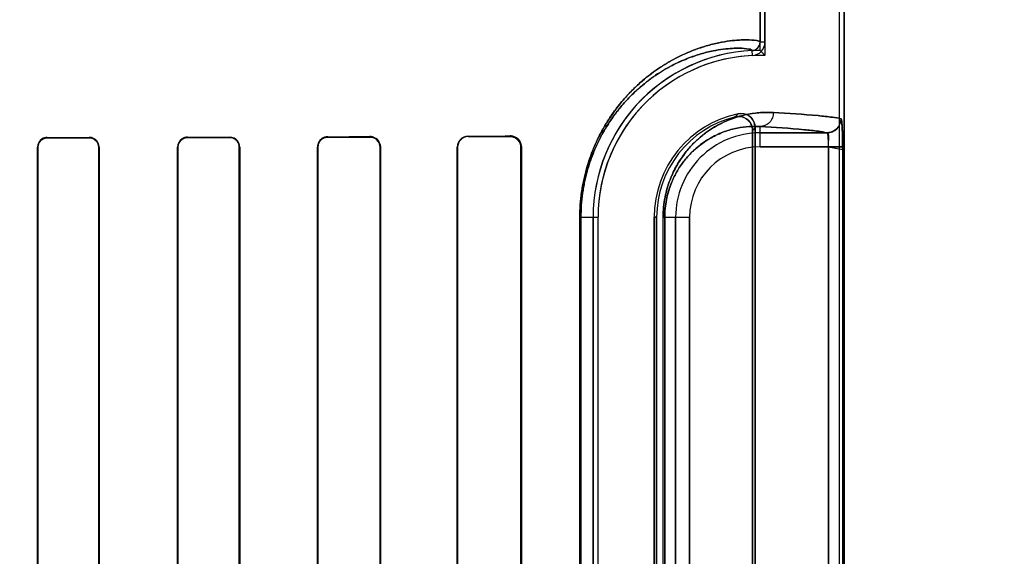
# Model space of a CAD drawing. Header units: millimetres. Extents: x 0 to 297, y 0 to 210.
# Tile 365 of 455: x 242.853 to 243.133, y 157.619 to 157.772. Entities that reach past the tile are written whole.
import ezdxf

# ---------------------------------------------------------------- set-up
doc = ezdxf.new("R2010")
doc.units = ezdxf.units.MM
doc.header["$LTSCALE"] = 16.335
doc.layers.get('0').update_dxf_attribs({"linetype": 'CONTINUOUS'})
for name, color, linetype in [('AXES_REF', 7, 'CONTINUOUS'), ('INTFCLR_1', 7, 'CONTINUOUS'), ('INTFCLR_72935', 7, 'CONTINUOUS')]:
    doc.layers.add(name, color=color, linetype=linetype)

msp = doc.modelspace()

# ---------------------------------------------------------------- linework, layer by layer
at = {"color": 7, "linetype": 'Continuous'}
for radius in [7.756662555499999, 7.756, 7.706331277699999]:
    msp.add_circle((241.4302422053, 154.539298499), radius, dxfattribs=at)
msp.add_arc((241.4302422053, 154.539298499), 7.68, 278.2771290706, 261.7228709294, dxfattribs=at)
at = {"layer": 'AXES_REF', "color": 9, "linetype": 'Continuous'}
msp.add_circle((241.4302422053, 154.539298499), 4.7428614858, dxfattribs=at)
msp.add_arc((241.4302422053, 154.539298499), 7.075609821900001, 94.4118118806, 85.5881881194, dxfattribs=at)
at = {"layer": 'INTFCLR_1', "color": 6, "linetype": 'Continuous'}
for p, q in [((243.0862968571, 159.4753006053), (243.0862968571, 157.3392871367)), ((243.087707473, 159.4752871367), (243.087707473, 157.3392871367)), ((243.063707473, 158.7293596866), (243.063707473, 157.7652145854)), ((243.0651180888, 157.765214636), (243.0651180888, 158.7293596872)), ((243.0615969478, 157.498537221), (243.0615969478, 157.7400370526)), ((243.0622968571, 157.7409146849), (243.0622968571, 157.4976595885)), ((242.8577218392, 157.7352871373), (242.8577218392, 157.5032871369)), ((242.857817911, 157.7352871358), (242.857817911, 157.5032871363)), ((242.8751486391, 157.5032871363), (242.8751486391, 157.7352871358)), ((242.8752478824, 157.5032871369), (242.8752478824, 157.7352871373)), ((242.8976288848, 157.7352871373), (242.8976288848, 157.5032871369)), ((242.8977319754, 157.7352871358), (242.8977319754, 157.5032871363)), ((242.9152443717, 157.5032871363), (242.9152443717, 157.7352871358)), ((242.915352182, 157.5032871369), (242.915352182, 157.7352871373)), ((242.937509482, 157.7352871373), (242.937509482, 157.5032871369)), ((242.9376231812, 157.7352871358), (242.9376231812, 157.5032871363)), ((242.955366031, 157.5032871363), (242.955366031, 157.7352871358)), ((242.9554872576, 157.5032871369), (242.9554872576, 157.7352871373)), ((242.9773531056, 157.7352871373), (242.9773531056, 157.5032871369)), ((242.9774842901, 157.7352871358), (242.9774842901, 157.5032871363)), ((242.9955236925, 157.5032871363), (242.9955236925, 157.7352871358)), ((242.9956687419, 157.5032871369), (242.9956687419, 157.7352871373)), ((243.0161227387, 157.7152871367), (243.0161227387, 157.5232871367)), ((243.0175333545, 157.5232871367), (243.0175333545, 157.7152871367)), ((243.0335333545, 157.5232871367), (243.0335333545, 157.7152871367)), ((243.0342332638, 157.7152871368), (243.0342332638, 157.5232871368))]:
    msp.add_line(p, q, dxfattribs=at)
at = {"layer": 'INTFCLR_1', "color": 9, "linetype": 'Continuous'}
for p, q in [((243.0651180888, 157.7652144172), (243.063707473, 157.7652144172)), ((243.0614226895, 157.7628169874), (243.0614904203, 157.7614079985)), ((243.063707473, 157.7353563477), (243.063707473, 157.7411512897)), ((243.0828189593, 157.7393557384), (243.063707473, 157.7393557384)), ((242.8604658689, 157.7379401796), (242.8604658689, 157.7380368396)), ((242.8724658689, 157.738062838), (242.8724658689, 157.737964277)), ((242.9004658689, 157.7380276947), (242.9004658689, 157.7381316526)), ((242.9124658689, 157.7381650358), (242.9124658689, 157.7380582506)), ((242.9404658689, 157.7381386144), (242.9404658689, 157.7382536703)), ((242.9524658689, 157.7382970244), (242.9524658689, 157.7381774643)), ((242.9804658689, 157.7382806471), (242.9804658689, 157.7384142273)), ((242.9924658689, 157.7384731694), (242.9924658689, 157.7383313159)), ((242.8577218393, 157.7352871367), (242.8578179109, 157.7352871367)), ((242.875148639, 157.7352871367), (242.8752478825, 157.7352871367)), ((242.8976288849, 157.7352871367), (242.8977319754, 157.7352871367)), ((242.9152443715, 157.7352871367), (242.9153521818, 157.7352871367)), ((242.9375094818, 157.7352871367), (242.9376231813, 157.7352871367)), ((242.9553660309, 157.7352871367), (242.9554872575, 157.7352871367)), ((242.9773531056, 157.7352871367), (242.97748429, 157.7352871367)), ((242.9955236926, 157.7352871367), (242.9956687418, 157.7352871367)), ((243.063707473, 157.7353563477), (243.0872456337, 157.7353563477)), ((243.0832498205, 157.5032179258), (243.0832498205, 157.7353563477)), ((243.0872456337, 157.7353563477), (243.0872456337, 157.5032179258)), ((243.0123463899, 157.5232871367), (243.0123463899, 157.7152871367)), ((243.0123463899, 157.7152871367), (243.0175333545, 157.7152871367)), ((243.0126414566, 157.7152871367), (243.0126414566, 157.5232871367)), ((243.0335333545, 157.7152871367), (243.0342332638, 157.7152871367)), ((243.0360752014, 157.5232871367), (243.0360752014, 157.7152871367)), ((243.0360752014, 157.7152871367), (243.043638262, 157.7152871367)), ((243.0365426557, 157.7152871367), (243.0365426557, 157.5232871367)), ((243.0396388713, 157.7152871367), (243.0396388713, 157.5232871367)), ((243.043638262, 157.5232871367), (243.043638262, 157.7152871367))]:
    msp.add_line(p, q, dxfattribs=at)
at = {"layer": 'INTFCLR_1', "color": 7, "linetype": 'Continuous'}
msp.add_lwpolyline([(242.9934405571, 157.7381756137), (242.9933405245, 157.7382069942), (242.9932382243, 157.7382352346), (242.9931337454, 157.7382601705), (242.9930272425, 157.7382816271), (242.9929187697, 157.7382994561), (242.9928082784, 157.738313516), (242.9926958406, 157.7383236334), (242.992581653, 157.7383296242), (242.9924658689, 157.7383313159)], dxfattribs=at)
at = {"layer": 'INTFCLR_1', "color": 6, "linetype": 'Continuous'}
for centre, radius, start, end in [((243.0613072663, 157.7652144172), 0.0024002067, 272.7555668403, 360), ((243.0613072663, 157.7652144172), 0.0038108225, 272.7547928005, 1.58871e-05), ((243.063707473, 157.7152871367), 0.04758473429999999, 92.75211805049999, 179.9999999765), ((243.063707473, 157.7152871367), 0.04617411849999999, 92.75211729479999, 179.9999985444), ((243.063707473, 157.7152871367), 0.0301741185, 101.8889180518, 179.9999977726), ((243.063707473, 157.7152871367), 0.0294742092, 103.835236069, 179.9999998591), ((242.9404746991, 157.7352871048), 0.0028515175, 90.177425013, 179.9993776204), ((242.9524772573, 157.7352870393), 0.0030100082, 0.0018659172, 90.21677973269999), ((242.9804803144, 157.7352870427), 0.0031272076, 90.26466371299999, 179.9982656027), ((242.9804778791, 157.7352870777), 0.0029935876, 90.2298697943, 179.9988878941), ((242.9924825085, 157.7352869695), 0.0031862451, 0.0030183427, 90.2992163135)]:
    msp.add_arc(centre, radius, start, end, dxfattribs=at)
at = {"layer": 'INTFCLR_1', "color": 9, "linetype": 'Continuous'}
for centre, radius, start, end in [((243.1138689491, 157.69231471), 0.07703654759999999, 137.0401802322, 137.9559483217), ((243.063707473, 157.7152871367), 0.0240686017, 89.99999999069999, 179.9999999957), ((243.1136153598, 157.6992704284), 0.0660895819, 140.9411471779, 141.9143409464), ((243.063707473, 157.7152871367), 0.020069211, 90.00000006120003, 179.9999997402)]:
    msp.add_arc(centre, radius, start, end, dxfattribs=at)
at = {"layer": 'INTFCLR_1', "color": 7, "linetype": 'Continuous'}
msp.add_arc((243.082809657, 157.7433563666), 0.0040009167, 270.1332247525, 359.9822812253, dxfattribs=at)
at = {"layer": 'INTFCLR_1', "color": 6, "linetype": 'Continuous'}
for major_axis, ratio, start_param, end_param in [((0.4172416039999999, 0), 0.0034906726, -1.0322457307, -0.9983944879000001), ((0.441241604, 0), 0.0034906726, -1.0644388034, -1.0330623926), ((0.4172416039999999, 0), 0.0034906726, -0.9162996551, -0.8795209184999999), ((0.441241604, 0), 0.0034906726, -0.9573995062, -0.9237350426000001), ((0.4172416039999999, 0), 0.0034906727, -0.7888979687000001, -0.7475038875), ((0.441241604, 0), 0.0034906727, -0.8415583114, -0.8044638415), ((0.4172416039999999, 0), 0.0034906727, -0.642674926, -0.5930216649), ((0.441241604, 0), 0.0034906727, -0.7121557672, -0.6694696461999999)]:
    msp.add_ellipse((242.6464658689, 157.7392871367), major_axis=major_axis, ratio=ratio, start_param=start_param, end_param=end_param, dxfattribs=at)
at = {"layer": 'INTFCLR_1', "color": 9, "linetype": 'Continuous'}
for points, knots in [([(243.0637074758, 157.7652146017), (243.0637074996, 157.7653254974), (243.0633157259, 157.7655465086), (243.0621357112, 157.7657793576), (243.0601494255, 157.7659087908), (243.057621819, 157.7658298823), (243.0549557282, 157.7655708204), (243.0518034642, 157.7650370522), (243.0488800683, 157.7643051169), (243.0463078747, 157.7634875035), (243.0433854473, 157.7624093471), (243.0394395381, 157.7606076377), (243.035432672, 157.7582215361), (243.0325479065, 157.7561333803), (243.030800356, 157.7547333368), (243.0289567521, 157.7531485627), (243.0266223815, 157.7509069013), (243.0238623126, 157.7478093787), (243.021642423, 157.7448474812), (243.0199106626, 157.7421753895), (243.0181405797, 157.7391263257), (243.0165325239, 157.7357693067), (243.0153309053, 157.7326087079), (243.0146830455, 157.7306447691), (243.0140671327, 157.728562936), (243.013539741, 157.7264045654), (243.0131099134, 157.7241759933), (243.0125551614, 157.7206656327), (243.0123463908, 157.7176804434), (243.012346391, 157.7152871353)], [0, 0, 0, 0, 0.0041250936, 0.0132564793, 0.0482716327, 0.075090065, 0.1080986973, 0.1475742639, 0.1940030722, 0.2200359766, 0.2479478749, 0.3098346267, 0.3811008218, 0.4210070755, 0.4422222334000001, 0.46437903, 0.5114245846, 0.562487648, 0.6185464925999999, 0.6489140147, 0.6808923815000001, 0.7496495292, 0.7870559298, 0.8066095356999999, 0.8265636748, 0.8678037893, 0.8891910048, 0.9109738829, 1, 1, 1, 1]), ([(243.0614226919, 157.7628170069), (243.0614230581, 157.762925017), (243.0610598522, 157.7631494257), (243.059929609, 157.7633862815), (243.0580524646, 157.7635246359), (243.05565229, 157.7634622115), (243.0531237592, 157.7632264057), (243.050132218, 157.7627282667), (243.0473576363, 157.7620387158), (243.0449158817, 157.761265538), (243.0421405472, 157.7602437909), (243.0383921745, 157.758532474), (243.0345861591, 157.756262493), (243.0318458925, 157.754274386), (243.0301854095, 157.7529406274), (243.0284331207, 157.7514301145), (243.02621415, 157.7492926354), (243.0235905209, 157.7463381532), (243.0214804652, 157.7435124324), (243.0198342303, 157.7409626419), (243.0181510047, 157.7380518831), (243.0166220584, 157.7348469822), (243.0154796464, 157.7318297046), (243.0148636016, 157.7299544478), (243.0142778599, 157.7279663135), (243.0137763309, 157.7259050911), (243.0133675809, 157.7237768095), (243.0128399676, 157.7204239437), (243.0126414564, 157.7175729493), (243.0126414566, 157.7152871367)], [0, 0, 0, 0, 0.004220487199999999, 0.0133545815, 0.04826561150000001, 0.0749769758, 0.1078554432, 0.1471834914, 0.1934537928, 0.2194060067, 0.2472383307, 0.308975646, 0.380119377, 0.4199814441, 0.4411803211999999, 0.4633254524, 0.5103642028, 0.5614471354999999, 0.617559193, 0.6479685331, 0.6800001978, 0.7489013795, 0.7864009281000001, 0.8060068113, 0.826016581, 0.8673780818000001, 0.888831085, 0.9106825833, 1, 1, 1, 1]), ([(243.0675245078, 157.7451506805), (243.0663131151, 157.7452175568), (243.0637761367, 157.7451996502), (243.0598251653, 157.7446597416), (243.0555886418, 157.7434627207), (243.0519586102, 157.7417979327), (243.0489826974, 157.7399457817), (243.0470725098, 157.7384916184), (243.0455474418, 157.737139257), (243.043960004, 157.7355731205), (243.0419996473, 157.7332765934), (243.0402367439, 157.7306025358), (243.0389354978, 157.7281105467), (243.0380096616, 157.7259551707), (243.0372075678, 157.7235709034), (243.0365786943, 157.7209743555), (243.0361698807, 157.7181878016), (243.0360752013, 157.7162683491), (243.0360752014, 157.7152871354)], [0, 0, 0, 0, 0.0750536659, 0.1564805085, 0.2459796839, 0.3464559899, 0.4023291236, 0.4625807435, 0.4947026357, 0.5283756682, 0.6004715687, 0.6810517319, 0.7259046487, 0.7742538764, 0.8260146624, 0.8813433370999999, 0.9392998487, 1, 1, 1, 1]), ([(243.0675245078, 157.7451506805), (243.0675220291, 157.7446529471), (243.0673303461, 157.7436142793), (243.0664852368, 157.742262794), (243.0651929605, 157.7413610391), (243.0641841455, 157.7411538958), (243.063707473, 157.7411512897)], [0, 0, 0, 0, 0.2451610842, 0.5075751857, 0.7652119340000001, 1, 1, 1, 1]), ([(243.0868108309, 157.7433551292), (243.0860006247, 157.7435746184), (243.0838194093, 157.7439017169), (243.0773993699, 157.7445861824), (243.0717814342, 157.744915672), (243.0675245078, 157.7451506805)], [0, 0, 0, 0, 0.1299135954, 0.3401620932, 1, 1, 1, 1]), ([(243.063707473, 157.7411512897), (243.0626675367, 157.7412178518), (243.0604868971, 157.7412206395), (243.0570855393, 157.7407767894), (243.0534320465, 157.7397606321), (243.0502975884, 157.7383313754), (243.047726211, 157.7367339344), (243.0460736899, 157.7354763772), (243.0447540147, 157.7343051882), (243.0433785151, 157.7329462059), (243.0416790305, 157.7309507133), (243.0401518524, 157.7286263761), (243.0390239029, 157.7264589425), (243.0382209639, 157.7245827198), (243.0375252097, 157.7225058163), (243.0369794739, 157.7202433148), (243.0366248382, 157.7178152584), (243.0365426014, 157.7161424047), (243.0365426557, 157.7152871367)], [0, 0, 0, 0, 0.0744459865, 0.155311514, 0.2443281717, 0.3444036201, 0.4001947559, 0.4603491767, 0.4924878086, 0.5261985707, 0.5984270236, 0.6792967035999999, 0.7242751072, 0.7728542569, 0.8249392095, 0.880574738, 0.9388989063, 1, 1, 1, 1]), ([(243.063707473, 157.7411512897), (243.0679258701, 157.7409162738), (243.0734931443, 157.7405867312), (243.0798548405, 157.7399023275), (243.0820163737, 157.7395751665), (243.0828189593, 157.7393557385)], [0, 0, 0, 0, 0.6598051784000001, 0.8700608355, 1, 1, 1, 1])]:
    msp.add_open_spline(points, degree=3, knots=knots, dxfattribs=at)
at = {"layer": 'INTFCLR_1', "color": 6, "linetype": 'Continuous'}
for points, knots in [([(243.0574911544, 157.7448139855), (243.0581177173, 157.7449458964), (243.0594573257, 157.7448989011), (243.0615491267, 157.7437190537), (243.0622968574, 157.7419563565), (243.0622968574, 157.740914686)], [0, 0, 0, 0, 0.2757365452, 0.5514172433, 1, 1, 1, 1]), ([(243.0615969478, 157.7400370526), (243.0615969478, 157.7406902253), (243.0612631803, 157.7420133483), (243.0596241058, 157.7438319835), (243.0576922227, 157.7441606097), (243.0566592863, 157.7439062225)], [0, 0, 0, 0, 0.2761842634, 0.5501881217, 1, 1, 1, 1]), ([(242.860465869, 157.7380368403), (242.8599619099, 157.7380357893), (242.858543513, 157.7376589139), (242.8577218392, 157.7361753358), (242.8577218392, 157.7352871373)], [0, 0, 0, 0, 0.3619991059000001, 1, 1, 1, 1]), ([(242.8604658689, 157.7379401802), (242.8599246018, 157.7379391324), (242.8585436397, 157.7375203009), (242.857817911, 157.736093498), (242.857817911, 157.7352871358)], [0, 0, 0, 0, 0.4016443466, 1, 1, 1, 1]), ([(242.8752478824, 157.7352871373), (242.8752478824, 157.7358805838), (242.8747826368, 157.7373353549), (242.8732873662, 157.7380646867), (242.872465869, 157.7380628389)], [0, 0, 0, 0, 0.4194128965, 1, 1, 1, 1]), ([(242.8751486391, 157.7352871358), (242.8751486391, 157.7358641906), (242.8746950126, 157.737268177), (242.8732536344, 157.7379659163), (242.872465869, 157.7379642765)], [0, 0, 0, 0, 0.4228059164, 1, 1, 1, 1]), ([(242.9004658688, 157.7381316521), (242.899927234, 157.7381302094), (242.8984566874, 157.7377226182), (242.8976288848, 157.7361896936), (242.8976288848, 157.7352871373)], [0, 0, 0, 0, 0.3737436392, 1, 1, 1, 1]), ([(242.9004658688, 157.7380276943), (242.8999533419, 157.7380264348), (242.8985377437, 157.7376403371), (242.8977319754, 157.7361627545), (242.8977319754, 157.7352871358)], [0, 0, 0, 0, 0.3692176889, 1, 1, 1, 1]), ([(242.915352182, 157.7352871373), (242.915352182, 157.7358814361), (242.9148916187, 157.7373857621), (242.9133379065, 157.7381675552), (242.9124658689, 157.7381650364)], [0, 0, 0, 0, 0.4052939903, 1, 1, 1, 1]), ([(242.9152443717, 157.7352871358), (242.9152443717, 157.7358684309), (242.91479152, 157.7373186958), (242.9132968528, 157.7380604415), (242.9124658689, 157.7380582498)], [0, 0, 0, 0, 0.4115998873, 1, 1, 1, 1]), ([(242.940465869, 157.7382536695), (242.9398721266, 157.7382516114), (242.938332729, 157.7377927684), (242.937509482, 157.7361981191), (242.937509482, 157.7352871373)], [0, 0, 0, 0, 0.3945869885, 1, 1, 1, 1]), ([(242.955366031, 157.7352871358), (242.955366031, 157.735865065), (242.9549245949, 157.7373730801), (242.9533599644, 157.7381804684), (242.9524658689, 157.7381774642)], [0, 0, 0, 0, 0.3926070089, 1, 1, 1, 1])]:
    msp.add_open_spline(points, degree=3, knots=knots, dxfattribs=at)
at = {"layer": 'INTFCLR_1', "color": 7, "linetype": 'Continuous'}
for points, knots in [([(243.0867618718, 157.7434057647), (243.0867655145, 157.7426391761), (243.0863704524, 157.7412882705), (243.0848772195, 157.739779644), (243.0835318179, 157.7393774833), (243.0827705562, 157.7393811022)], [0, 0, 0, 0, 0.3692997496, 0.633266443, 1, 1, 1, 1]), ([(243.0867618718, 157.7434057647), (243.0868383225, 157.7434968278), (243.0869981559, 157.7428047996), (243.0870696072, 157.7419695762), (243.0871820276, 157.7401302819), (243.0872196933, 157.7383590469), (243.0872415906, 157.7368794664), (243.0872456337, 157.7358710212), (243.0872456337, 157.7353563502)], [0, 0, 0, 0, 0.0440197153, 0.1339656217, 0.4566814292, 0.6255919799, 0.8094559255, 1, 1, 1, 1]), ([(243.0872456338, 157.7353563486), (243.0872456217, 157.7360958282), (243.0872384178, 157.7375179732), (243.0871914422, 157.7395110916), (243.0871359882, 157.7414474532), (243.0869757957, 157.742689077), (243.086810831, 157.7433551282)], [0, 0, 0, 0, 0.2764959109, 0.5316625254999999, 0.7456761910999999, 1, 1, 1, 1]), ([(243.0832498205, 157.7353563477), (243.0832498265, 157.7356136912), (243.0832446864, 157.7363324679), (243.0831933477, 157.7376186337), (243.0831255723, 157.7383723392), (243.0829379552, 157.7394804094), (243.0827705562, 157.7393811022)], [0, 0, 0, 0, 0.188311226, 0.5371313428, 0.8575728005, 1, 1, 1, 1]), ([(243.0832498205, 157.7353563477), (243.083249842, 157.7358139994), (243.0830840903, 157.7369675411), (243.0836969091, 157.7392361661), (243.0828189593, 157.7393557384)], [0, 0, 0, 0, 0.3405889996, 1, 1, 1, 1]), ([(242.9955236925, 157.7352871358), (242.9955238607, 157.7358165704), (242.9952481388, 157.7368346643), (242.9941242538, 157.7380207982), (242.9930465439, 157.7383215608), (242.9924658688, 157.738331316)], [0, 0, 0, 0, 0.3351505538, 0.6323606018, 1, 1, 1, 1]), ([(242.9955236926, 157.7352871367), (242.995523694, 157.7358379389), (242.9951776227, 157.7371072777), (242.99410076, 157.7379559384), (242.9934405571, 157.7381756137)], [0, 0, 0, 0, 0.4418459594, 1, 1, 1, 1])]:
    msp.add_open_spline(points, degree=3, knots=knots, dxfattribs=at)
at = {"layer": 'INTFCLR_72935', "color": 6, "linetype": 'Continuous'}
for p, q in [((243.0862968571, 159.4753140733), (243.0862968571, 157.3392871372)), ((243.087707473, 157.3392871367), (243.087707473, 159.4752871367)), ((243.0651180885, 158.7331345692), (243.0651180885, 157.7614397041)), ((243.063707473, 157.762871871), (243.063707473, 158.7317024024)), ((243.0615969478, 157.7400370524), (243.0615969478, 157.4985372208)), ((243.0622968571, 157.4976595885), (243.0622968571, 157.7409146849)), ((242.8577218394, 157.5032871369), (242.8577218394, 157.7352871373)), ((242.8578179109, 157.5032871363), (242.8578179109, 157.7352871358)), ((242.8751486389, 157.7352871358), (242.8751486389, 157.5032871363)), ((242.8752478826, 157.7352871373), (242.8752478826, 157.5032871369)), ((242.897628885, 157.5032871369), (242.897628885, 157.7352871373)), ((242.8977319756, 157.5032871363), (242.8977319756, 157.7352871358)), ((242.9152443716, 157.7352871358), (242.9152443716, 157.5032871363)), ((242.9153521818, 157.7352871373), (242.9153521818, 157.5032871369)), ((242.9375094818, 157.5032871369), (242.9375094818, 157.7352871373)), ((242.9376231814, 157.5032871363), (242.9376231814, 157.7352871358)), ((242.9553660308, 157.7352871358), (242.9553660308, 157.5032871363)), ((242.9554872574, 157.7352871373), (242.9554872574, 157.5032871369)), ((242.9773531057, 157.5032871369), (242.9773531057, 157.7352871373)), ((242.9774842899, 157.5032871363), (242.9774842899, 157.7352871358)), ((242.9955236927, 157.7352871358), (242.9955236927, 157.5032871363)), ((242.9956687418, 157.7352871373), (242.9956687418, 157.5032871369)), ((243.0161227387, 157.5232871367), (243.0161227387, 157.7152871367)), ((243.0175333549, 157.5232871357), (243.0175333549, 157.7152871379)), ((243.0335333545, 157.7152871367), (243.0335333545, 157.5232871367)), ((243.0342332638, 157.5232871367), (243.0342332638, 157.7152871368))]:
    msp.add_line(p, q, dxfattribs=at)
at = {"layer": 'INTFCLR_72935', "color": 9, "linetype": 'Continuous'}
for p, q in [((243.063707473, 157.7353563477), (243.063707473, 157.7411512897)), ((243.063707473, 157.7393557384), (243.0828189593, 157.7393557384)), ((242.8604658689, 157.7380368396), (242.8604658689, 157.7379401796)), ((242.8724658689, 157.737964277), (242.8724658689, 157.738062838)), ((242.9004658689, 157.7381316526), (242.9004658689, 157.7380276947)), ((242.9124658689, 157.7380582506), (242.9124658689, 157.7381650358)), ((242.9404658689, 157.7382536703), (242.9404658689, 157.7381386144)), ((242.9524658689, 157.7381774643), (242.9524658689, 157.7382970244)), ((242.9804658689, 157.7384142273), (242.9804658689, 157.7382806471)), ((242.9924658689, 157.7383313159), (242.9924658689, 157.7384731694)), ((242.8578179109, 157.7352871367), (242.8577218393, 157.7352871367)), ((242.8752478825, 157.7352871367), (242.875148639, 157.7352871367)), ((242.8977319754, 157.7352871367), (242.8976288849, 157.7352871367)), ((242.9153521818, 157.7352871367), (242.9152443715, 157.7352871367)), ((242.9376231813, 157.7352871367), (242.9375094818, 157.7352871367)), ((242.9554872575, 157.7352871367), (242.9553660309, 157.7352871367)), ((242.97748429, 157.7352871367), (242.9773531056, 157.7352871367)), ((242.9956687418, 157.7352871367), (242.9955236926, 157.7352871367)), ((243.0832498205, 157.7353563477), (243.063707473, 157.7353563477)), ((243.0832498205, 157.7353563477), (243.0832498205, 157.5032179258)), ((243.0872456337, 157.7353563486), (243.0872456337, 157.5032179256)), ((243.0123463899, 157.7152871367), (243.0175333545, 157.7152871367)), ((243.0123463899, 157.5232871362), (243.0123463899, 157.7152871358)), ((243.0126414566, 157.5232871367), (243.0126414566, 157.7152871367)), ((243.0342332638, 157.7152871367), (243.0335333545, 157.7152871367)), ((243.0360752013, 157.5232871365), (243.0360752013, 157.7152871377)), ((243.0360752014, 157.7152871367), (243.043638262, 157.7152871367)), ((243.0365426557, 157.5232871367), (243.0365426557, 157.7152871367)), ((243.0396388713, 157.5232871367), (243.0396388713, 157.7152871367)), ((243.043638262, 157.7152871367), (243.043638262, 157.5232871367))]:
    msp.add_line(p, q, dxfattribs=at)
at = {"layer": 'INTFCLR_72935', "color": 7, "linetype": 'Continuous'}
for p, q in [((243.0872456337, 157.7353563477), (243.0832498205, 157.7353563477)), ((243.0832498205, 157.7353563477), (243.0872473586, 157.7345834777))]:
    msp.add_line(p, q, dxfattribs=at)
for points in [[(242.953462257, 157.7381313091), (242.9533597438, 157.7381647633), (242.9532549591, 157.7381948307), (242.9531480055, 157.7382213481), (242.9530390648, 157.7382441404), (242.9529281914, 157.7382630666), (242.9528153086, 157.7382779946), (242.9527004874, 157.7382887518), (242.9525839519, 157.7382951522), (242.9524658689, 157.7382970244)], [(242.9934593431, 157.7383197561), (242.99336075, 157.7383497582), (242.9932593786, 157.7383770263), (242.9931552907, 157.7384013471), (242.9930490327, 157.7384224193), (242.9929402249, 157.7384401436), (242.9928275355, 157.7384544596), (242.9927105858, 157.7384650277), (242.9925899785, 157.7384713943), (242.9924658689, 157.7384731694)], [(242.9924658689, 157.7383313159), (242.9925748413, 157.7383298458), (242.9926847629, 157.7383244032), (242.9927954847, 157.7383148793), (242.9929077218, 157.738301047), (242.9930204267, 157.738282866), (242.9931308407, 157.7382608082), (242.9932379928, 157.7382352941), (242.9933426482, 157.7382063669), (242.9934447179, 157.7381742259)]]:
    msp.add_lwpolyline(points, dxfattribs=at)
at = {"layer": 'INTFCLR_72935', "color": 6, "linetype": 'Continuous'}
for centre, radius, start, end in [((243.063707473, 157.7152871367), 0.04758473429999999, 90, 180.0000000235), ((243.063707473, 157.7152871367), 0.04617411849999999, 88.2493462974, 179.9999985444), ((242.9706686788, 157.6698223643), 0.1315842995, 44.12798397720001, 45.00329824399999), ((243.063707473, 157.7152871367), 0.0301741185, 101.8889180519, 179.9999977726), ((243.063707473, 157.7152871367), 0.0294742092, 103.8352360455, 179.9999997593), ((243.0828096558, 157.7433563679), 0.0040009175, 270.1332424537, 359.9822620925), ((242.9804804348, 157.7352869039), 0.0031273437, 90.26685969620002, 179.9957233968), ((242.980477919, 157.7352870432), 0.002993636, 90.2306273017, 179.9982278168)]:
    msp.add_arc(centre, radius, start, end, dxfattribs=at)
at = {"layer": 'INTFCLR_72935', "color": 9, "linetype": 'Continuous'}
for centre, radius, start, end in [((243.113869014, 157.69231465), 0.07703663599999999, 137.0401804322, 137.955947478), ((243.063707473, 157.7152871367), 0.0240686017, 90.0000000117, 180.0000000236), ((243.1136153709, 157.6992704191), 0.0660895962, 140.9411469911, 141.9143405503), ((243.063707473, 157.7152871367), 0.020069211, 90.00000006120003, 179.9999997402)]:
    msp.add_arc(centre, radius, start, end, dxfattribs=at)
at = {"layer": 'INTFCLR_72935', "color": 6, "linetype": 'Continuous'}
for major_axis, ratio, start_param, end_param in [((0.4172416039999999, 0), 0.0034906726, -1.0322457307, -0.9983944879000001), ((0.441241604, 0), 0.0034906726, -1.0644388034, -1.0330623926), ((0.4172416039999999, 0), 0.0034906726, -0.9162996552, -0.8795209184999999), ((0.441241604, 0), 0.0034906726, -0.9573995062, -0.9237350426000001), ((0.4172416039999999, 0), 0.0034906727, -0.7888979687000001, -0.7475038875), ((0.441241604, 0), 0.0034906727, -0.8415583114, -0.8044638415), ((0.4172416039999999, 0), 0.0034906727, -0.642674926, -0.5930216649), ((0.441241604, 0), 0.0034906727, -0.7121557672, -0.6694696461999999)]:
    msp.add_ellipse((242.6464658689, 157.7392871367), major_axis=major_axis, ratio=ratio, start_param=start_param, end_param=end_param, dxfattribs=at)
at = {"layer": 'INTFCLR_72935', "color": 9, "linetype": 'Continuous'}
for points, knots in [([(243.0123463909, 157.7152871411), (243.0123463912, 157.717677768), (243.0125547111, 157.7206598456), (243.0131080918, 157.7241653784), (243.013536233, 157.7263880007), (243.0141850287, 157.7290479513), (243.0149817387, 157.7316022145), (243.0156859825, 157.7335426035), (243.016736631, 157.736192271), (243.0181179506, 157.7390823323), (243.019881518, 157.7421277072), (243.0216130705, 157.7448062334), (243.023436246, 157.747243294), (243.0253205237, 157.7494461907), (243.0271216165, 157.7513860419), (243.0301294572, 157.7542752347), (243.0344113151, 157.7576114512), (243.0387283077, 157.7601854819), (243.0419616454, 157.7617594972), (243.0448380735, 157.7629813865), (243.0481619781, 157.7641260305), (243.0518235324, 157.765041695), (243.0549871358, 157.7655752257), (243.0576579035, 157.7658324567), (243.0601783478, 157.7659080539), (243.0621511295, 157.7657771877), (243.063322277, 157.7655443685), (243.0637075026, 157.7653242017), (243.0637074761, 157.7652146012)], [0, 0, 0, 0, 0.08892935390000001, 0.1106974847, 0.1320156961, 0.1731121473, 0.21247223, 0.2314805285, 0.2498887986, 0.3184980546, 0.3503473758, 0.3807584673, 0.4371051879, 0.4633880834, 0.4885695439, 0.5355476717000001, 0.6184022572, 0.6898557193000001, 0.7220813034, 0.7521202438, 0.8060674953, 0.8526640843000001, 0.8923378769, 0.9253925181, 0.9521389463, 0.9869003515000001, 0.9959229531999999, 1, 1, 1, 1]), ([(243.0126414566, 157.7152871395), (243.0126414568, 157.7175703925), (243.0128395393, 157.7204184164), (243.0133658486, 157.7237666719), (243.013772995, 157.7258892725), (243.0143899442, 157.7284293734), (243.0151476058, 157.7308686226), (243.0158173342, 157.7327215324), (243.0168162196, 157.7352509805), (243.0181294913, 157.7380098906), (243.0198065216, 157.7409171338), (243.0214525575, 157.7434730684), (243.0231857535, 157.745798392), (243.0249771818, 157.7478999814), (243.0266889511, 157.749749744), (243.0295467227, 157.7525033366), (243.0336148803, 157.7556814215), (243.0377170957, 157.7581311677), (243.040788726, 157.7596268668), (243.043520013, 157.7607862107), (243.0466756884, 157.7618699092), (243.0501512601, 157.7627326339), (243.0531535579, 157.7632304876), (243.0556865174, 157.7634645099), (243.0580798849, 157.7635237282), (243.0599442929, 157.7633841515), (243.0610659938, 157.7631471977), (243.0614230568, 157.7629237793), (243.0614226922, 157.7628170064)], [0, 0, 0, 0, 0.0892203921, 0.1110571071, 0.1324409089, 0.1736583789, 0.2131260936, 0.2321829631, 0.2506359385, 0.3193892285, 0.3512918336, 0.3817450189, 0.4381455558, 0.4644423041, 0.4896300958, 0.5366014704, 0.6193841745, 0.690715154, 0.7228680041, 0.752829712, 0.8066164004, 0.8530538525, 0.8925792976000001, 0.9255035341, 0.9521432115, 0.9868018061, 0.9958277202, 1, 1, 1, 1]), ([(243.0360752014, 157.7152871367), (243.0360752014, 157.7162577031), (243.0361686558, 157.7181732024), (243.0365741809, 157.7209514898), (243.0372017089, 157.7235496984), (243.0379985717, 157.7259255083), (243.0389188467, 157.7280747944), (243.0399252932, 157.7300092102), (243.0409929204, 157.7317506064), (243.0424299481, 157.7337805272), (243.0442931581, 157.7359636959), (243.0462819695, 157.737827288), (243.0478678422, 157.7390971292), (243.0493856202, 157.7401954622), (243.0519319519, 157.741783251), (243.0555555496, 157.7434505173), (243.0591741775, 157.7444776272), (243.0619111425, 157.7449450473), (243.0644397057, 157.7452041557), (243.0663101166, 157.7452177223), (243.0675245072, 157.7451506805)], [0, 0, 0, 0, 0.0600364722, 0.1184052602, 0.1734305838, 0.2251527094, 0.2732309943, 0.3179069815, 0.3599202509, 0.3994803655, 0.4716625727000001, 0.5370235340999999, 0.5677436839, 0.5972889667, 0.6528695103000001, 0.7531358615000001, 0.842855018, 0.8846865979, 0.9247668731, 1, 1, 1, 1]), ([(243.0675245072, 157.7451506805), (243.0675220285, 157.7446529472), (243.0673303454, 157.7436142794), (243.0664852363, 157.7422627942), (243.0651929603, 157.7413610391), (243.0641841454, 157.7411538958), (243.063707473, 157.7411512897)], [0, 0, 0, 0, 0.2451611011, 0.5075752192, 0.7652119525, 1, 1, 1, 1]), ([(243.0675245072, 157.7451506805), (243.0717814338, 157.744915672), (243.0773993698, 157.7445861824), (243.0838194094, 157.7439017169), (243.0860006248, 157.7435746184), (243.086810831, 157.7433551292)], [0, 0, 0, 0, 0.6598379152, 0.8700864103, 1, 1, 1, 1]), ([(243.0365426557, 157.7152871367), (243.0365426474, 157.7161331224), (243.0366237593, 157.7178026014), (243.0369756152, 157.7202237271), (243.0375201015, 157.7224874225), (243.0382112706, 157.7245565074), (243.0390094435, 157.7264276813), (243.0398822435, 157.728111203), (243.0408079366, 157.7296260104), (243.0420532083, 157.7313899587), (243.0436670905, 157.7332852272), (243.0456907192, 157.735183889), (243.0477101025, 157.7367225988), (243.05027449, 157.7383186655), (243.0534034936, 157.7397501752), (243.0565250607, 157.7406225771), (243.058882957, 157.7410114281), (243.0610576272, 157.7412198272), (243.0626649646, 157.7412180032), (243.063707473, 157.7411512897)], [0, 0, 0, 0, 0.0604339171, 0.1191792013, 0.1745255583, 0.2265330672, 0.2748338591, 0.3197007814, 0.3618819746, 0.401549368, 0.4738586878, 0.5392604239, 0.5994174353, 0.6549168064, 0.7547846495, 0.8440250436, 0.8855731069, 0.9253749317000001, 1, 1, 1, 1]), ([(243.0828189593, 157.7393557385), (243.0820163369, 157.7395751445), (243.0798548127, 157.7399023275), (243.0734931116, 157.7405867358), (243.0679258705, 157.7409162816), (243.063707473, 157.7411512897)], [0, 0, 0, 0, 0.1299438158, 0.3401947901, 1, 1, 1, 1])]:
    msp.add_open_spline(points, degree=3, knots=knots, dxfattribs=at)
at = {"layer": 'INTFCLR_72935', "color": 6, "linetype": 'Continuous'}
for points, knots in [([(243.0614226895, 157.7628169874), (243.0620113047, 157.7628452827), (243.0632218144, 157.7633782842), (243.0637074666, 157.7646147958), (243.063707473, 157.7652145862)], [0, 0, 0, 0, 0.4955867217, 1, 1, 1, 1]), ([(243.0622968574, 157.740914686), (243.0622968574, 157.7415549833), (243.0619748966, 157.742856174), (243.060389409, 157.7446600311), (243.0585104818, 157.7450285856), (243.0574911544, 157.7448139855)], [0, 0, 0, 0, 0.2757362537, 0.5514164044, 1, 1, 1, 1]), ([(243.0566592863, 157.7439062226), (243.0572935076, 157.7440624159), (243.0586580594, 157.7440547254), (243.060815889, 157.7428981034), (243.0615969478, 157.7411008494), (243.0615969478, 157.7400370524)], [0, 0, 0, 0, 0.2761837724, 0.5501894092, 1, 1, 1, 1]), ([(243.0832498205, 157.7353563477), (243.0832521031, 157.7356047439), (243.0832526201, 157.736302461), (243.0832159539, 157.7375818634), (243.0831394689, 157.73837143), (243.0829825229, 157.7394111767), (243.0828189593, 157.7393557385)], [0, 0, 0, 0, 0.1832551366, 0.5237758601, 0.8725929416, 1, 1, 1, 1]), ([(242.8604658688, 157.7380368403), (242.8599494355, 157.7380357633), (242.8585280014, 157.7376469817), (242.8577218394, 157.7361640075), (242.8577218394, 157.7352871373)], [0, 0, 0, 0, 0.370654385, 1, 1, 1, 1]), ([(242.8578179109, 157.7352871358), (242.8578179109, 157.7358667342), (242.8582742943, 157.7372567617), (242.8596956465, 157.7379386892), (242.8604658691, 157.7379401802)], [0, 0, 0, 0, 0.429388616, 1, 1, 1, 1]), ([(242.8752478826, 157.7352871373), (242.8752478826, 157.7358849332), (242.8747786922, 157.7373410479), (242.8732833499, 157.7380646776), (242.8724658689, 157.7380628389)], [0, 0, 0, 0, 0.4223873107, 1, 1, 1, 1]), ([(242.8724658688, 157.7379642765), (242.8729585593, 157.7379653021), (242.8743448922, 157.7376015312), (242.8751486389, 157.7361532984), (242.8751486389, 157.7352871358)], [0, 0, 0, 0, 0.3625786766, 1, 1, 1, 1]), ([(242.900465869, 157.7381316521), (242.8999133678, 157.7381301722), (242.8984396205, 157.7377088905), (242.897628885, 157.7361769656), (242.897628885, 157.7352871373)], [0, 0, 0, 0, 0.3830625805, 1, 1, 1, 1]), ([(242.8977319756, 157.7352871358), (242.8977319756, 157.7358682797), (242.8981846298, 157.7373000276), (242.8996539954, 157.7380256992), (242.900465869, 157.7380276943)], [0, 0, 0, 0, 0.4171827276, 1, 1, 1, 1]), ([(242.9153521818, 157.7352871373), (242.9153521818, 157.7358808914), (242.9148930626, 157.7373856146), (242.9133385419, 157.7381675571), (242.9124658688, 157.7381650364)], [0, 0, 0, 0, 0.4048974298, 1, 1, 1, 1]), ([(242.9124658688, 157.7380582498), (242.9130064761, 157.7380596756), (242.9144493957, 157.7376536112), (242.9152443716, 157.7361561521), (242.9152443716, 157.7352871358)], [0, 0, 0, 0, 0.3835126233, 1, 1, 1, 1]), ([(242.9404658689, 157.7382536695), (242.9398626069, 157.7382515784), (242.9383208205, 157.737783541), (242.9375094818, 157.7361893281), (242.9375094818, 157.7352871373)], [0, 0, 0, 0, 0.4007193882, 1, 1, 1, 1]), ([(242.9376231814, 157.7352871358), (242.9376231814, 157.7358664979), (242.9380676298, 157.7373501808), (242.9395979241, 157.7381359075), (242.9404658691, 157.7381386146)], [0, 0, 0, 0, 0.4003023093, 1, 1, 1, 1]), ([(242.9524658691, 157.7381774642), (242.9530528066, 157.7381794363), (242.9545639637, 157.737733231), (242.9553660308, 157.7361727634), (242.9553660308, 157.7352871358)], [0, 0, 0, 0, 0.3985830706, 1, 1, 1, 1])]:
    msp.add_open_spline(points, degree=3, knots=knots, dxfattribs=at)
at = {"layer": 'INTFCLR_72935', "color": 7, "linetype": 'Continuous'}
for points, knots in [([(243.0872473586, 157.7345834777), (243.0872496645, 157.7350986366), (243.0872446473, 157.7361229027), (243.0872331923, 157.7376245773), (243.0872078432, 157.7389420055), (243.0871746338, 157.7400438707), (243.0871348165, 157.7410048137), (243.0870799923, 157.7418706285), (243.0870166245, 157.7426378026), (243.0869312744, 157.7430562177), (243.0868755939, 157.7433375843), (243.086810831, 157.7433551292)], [0, 0, 0, 0, 0.1753904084, 0.3487046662, 0.5113042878, 0.6238686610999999, 0.7243020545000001, 0.8377938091, 0.9227224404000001, 0.9771563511, 1, 1, 1, 1]), ([(243.086810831, 157.7433551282), (243.0869411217, 157.7429178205), (243.0871020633, 157.7419807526), (243.0871591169, 157.7403927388), (243.0872347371, 157.7381712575), (243.0872456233, 157.7364463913), (243.0872456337, 157.7353563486)], [0, 0, 0, 0, 0.1687055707, 0.355605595, 0.5925886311, 1, 1, 1, 1]), ([(242.9524658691, 157.7382970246), (242.9530819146, 157.7382929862), (242.9546548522, 157.7378345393), (242.9554936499, 157.7362051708), (242.9554872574, 157.7352871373)], [0, 0, 0, 0, 0.4015728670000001, 1, 1, 1, 1]), ([(242.9924658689, 157.7384731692), (242.9930100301, 157.7384670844), (242.9940330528, 157.7382117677), (242.9952990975, 157.7370798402), (242.9956711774, 157.7359387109), (242.9956687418, 157.7352871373)], [0, 0, 0, 0, 0.3291491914, 0.605901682, 1, 1, 1, 1]), ([(242.992465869, 157.738331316), (242.9930386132, 157.7383233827), (242.9941141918, 157.7380258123), (242.9952442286, 157.7368446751), (242.9955263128, 157.7358181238), (242.9955236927, 157.7352871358)], [0, 0, 0, 0, 0.3625793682, 0.6638827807, 1, 1, 1, 1]), ([(242.9934447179, 157.7381742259), (242.9939554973, 157.7380034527), (242.995049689, 157.7372831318), (242.995523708, 157.7359934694), (242.9955236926, 157.7352871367)], [0, 0, 0, 0, 0.4326207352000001, 1, 1, 1, 1])]:
    msp.add_open_spline(points, degree=3, knots=knots, dxfattribs=at)

doc.saveas('drawing.dxf')
